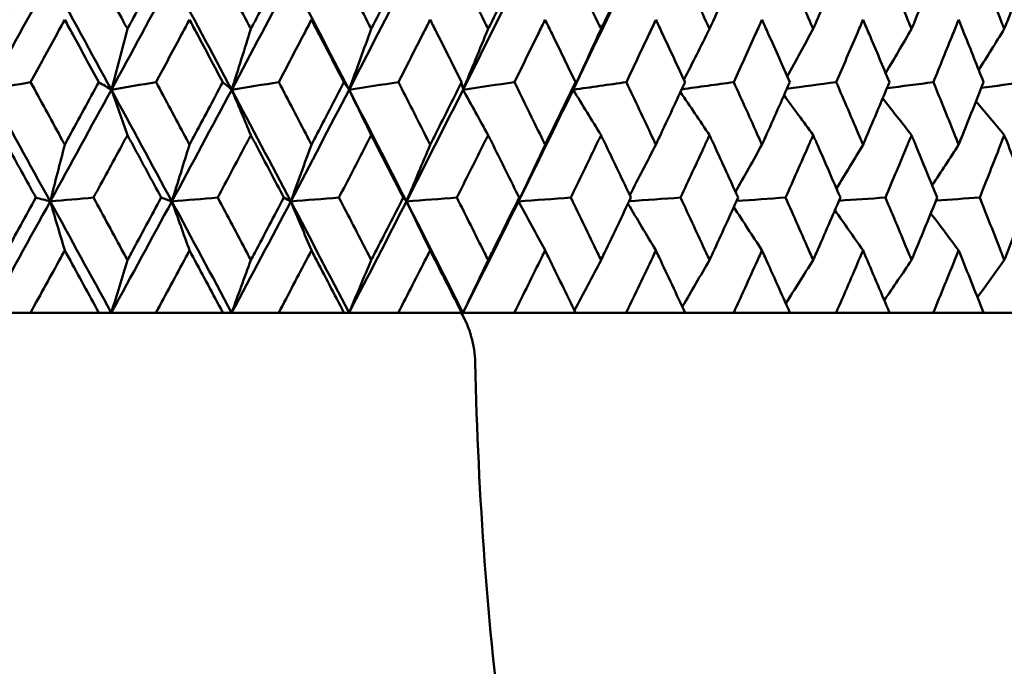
# Model space of a CAD drawing. Header units: millimetres. Extents: x 113 to 2969, y 62 to 2427.
# Tile 286 of 318: x 2054.04 to 2063.47, y 140.95 to 147.13. Entities that reach past the tile are written whole.
import ezdxf

# ---------------------------------------------------------------- set-up
doc = ezdxf.new("R2010")
doc.units = ezdxf.units.MM
doc.header["$LTSCALE"] = 12
doc.layers.add('Widoczne (ISO)', color=7, linetype='Continuous', lineweight=50)

msp = doc.modelspace()

# ---------------------------------------------------------------- linework, layer by layer
at = {"layer": 'Widoczne (ISO)'}
for p, q in [((2055.4998, 145.3959), (2055.3977, 145.4323)), ((2054.146, 144.3297), (2053.7438, 144.3297)), ((2054.146, 144.3297), (2054.8006, 144.3297)), ((2054.9201, 144.3297), (2054.8006, 144.3297)), ((2055.3474, 144.3297), (2054.9201, 144.3297)), ((2055.3474, 144.3297), (2055.9887, 144.3297)), ((2056.0727, 144.3297), (2055.9887, 144.3297)), ((2056.5233, 144.3297), (2056.0727, 144.3297)), ((2056.5233, 144.3297), (2057.1489, 144.3297)), ((2057.197, 144.3297), (2057.1489, 144.3297)), ((2057.6691, 144.3297), (2057.197, 144.3297)), ((2057.6691, 144.3297), (2058.2765, 144.3297)), ((2058.2885, 144.3297), (2058.2765, 144.3297)), ((2058.7803, 144.3297), (2058.2885, 144.3297)), ((2058.7803, 144.3297), (2059.367, 144.3297)), ((2059.8525, 144.3297), (2059.367, 144.3297)), ((2059.8525, 144.3297), (2060.4162, 144.3297)), ((2060.8814, 144.3297), (2060.4162, 144.3297)), ((2060.8814, 144.3297), (2061.42, 144.3297)), ((2061.863, 144.3297), (2061.42, 144.3297)), ((2061.863, 144.3297), (2062.3743, 144.3297)), ((2062.7934, 144.3297), (2062.3743, 144.3297)), ((2062.7934, 144.3297), (2063.2754, 144.3297)), ((2063.669, 144.3297), (2063.2754, 144.3297))]:
    msp.add_line(p, q, dxfattribs=at)
msp.add_circle((2048.8943, 112.3297), 50, dxfattribs=at)
msp.add_arc((2057.4056, 143.8297), 1, 1.31456, 30, dxfattribs=at)
for points, knots in [([(2053.8681, 147.0462), (2053.882, 147.0715), (2053.8958, 147.0968), (2054.0052, 147.2961), (2054.1004, 147.4702), (2054.1954, 147.6442)], [0.06686277, 0.06686277, 0.06686277, 0.06686277, 0.07557848, 0.07557848, 0.13558897, 0.13558897, 0.13558897, 0.13558897]), ([(2054.7517, 147.6442), (2054.8459, 147.4702), (2054.9399, 147.2962), (2055.0474, 147.0969), (2055.061, 147.0715), (2055.0746, 147.0462)], [0.01556037, 0.01556037, 0.01556037, 0.01556037, 0.07555527, 0.07555527, 0.08428623, 0.08428623, 0.08428623, 0.08428623]), ([(2055.0746, 147.0462), (2055.0883, 147.0715), (2055.1019, 147.0968), (2055.2092, 147.2961), (2055.3027, 147.4702), (2055.3959, 147.6442)], [0.06686277, 0.06686277, 0.06686277, 0.06686277, 0.07557848, 0.07557848, 0.13558897, 0.13558897, 0.13558897, 0.13558897]), ([(2055.9408, 147.6442), (2056.0331, 147.4702), (2056.125, 147.2962), (2056.2301, 147.0969), (2056.2435, 147.0715), (2056.2568, 147.0462)], [0.01556037, 0.01556037, 0.01556037, 0.01556037, 0.07555527, 0.07555527, 0.08428623, 0.08428623, 0.08428623, 0.08428623]), ([(2056.2568, 147.0462), (2056.2701, 147.0715), (2056.2834, 147.0968), (2056.3883, 147.2961), (2056.4796, 147.4702), (2056.5706, 147.6442)], [0.06686277, 0.06686277, 0.06686277, 0.06686277, 0.07557848, 0.07557848, 0.13558897, 0.13558897, 0.13558897, 0.13558897]), ([(2057.1022, 147.6442), (2057.1921, 147.4702), (2057.2816, 147.2962), (2057.3839, 147.0969), (2057.3969, 147.0715), (2057.4099, 147.0462)], [0.01556037, 0.01556037, 0.01556037, 0.01556037, 0.07555527, 0.07555527, 0.08428623, 0.08428623, 0.08428623, 0.08428623]), ([(2057.4099, 147.0462), (2057.4229, 147.0715), (2057.4358, 147.0968), (2057.5379, 147.2961), (2057.6267, 147.4702), (2057.7151, 147.6442)], [0.06686277, 0.06686277, 0.06686277, 0.06686277, 0.07557848, 0.07557848, 0.13558897, 0.13558897, 0.13558897, 0.13558897]), ([(2058.2312, 147.6442), (2058.3183, 147.4702), (2058.4052, 147.2962), (2058.5042, 147.0969), (2058.5168, 147.0715), (2058.5294, 147.0462)], [0.01556037, 0.01556037, 0.01556037, 0.01556037, 0.07555527, 0.07555527, 0.08428623, 0.08428623, 0.08428623, 0.08428623]), ([(2058.5294, 147.0462), (2058.5419, 147.0715), (2058.5545, 147.0968), (2058.6533, 147.2961), (2058.7392, 147.4702), (2058.8248, 147.6442)], [0.06686277, 0.06686277, 0.06686277, 0.06686277, 0.07557848, 0.07557848, 0.13558897, 0.13558897, 0.13558897, 0.13558897]), ([(2059.3233, 147.6442), (2059.4074, 147.4702), (2059.4911, 147.2962), (2059.5866, 147.0969), (2059.5987, 147.0715), (2059.6108, 147.0462)], [0.01556037, 0.01556037, 0.01556037, 0.01556037, 0.07555527, 0.07555527, 0.08428623, 0.08428623, 0.08428623, 0.08428623]), ([(2059.6108, 147.0462), (2059.6229, 147.0715), (2059.635, 147.0968), (2059.7302, 147.2961), (2059.813, 147.4702), (2059.8953, 147.6442)], [0.06686277, 0.06686277, 0.06686277, 0.06686277, 0.07557848, 0.07557848, 0.13558897, 0.13558897, 0.13558897, 0.13558897]), ([(2060.3743, 147.6442), (2060.455, 147.4702), (2060.5353, 147.2962), (2060.6268, 147.0969), (2060.6384, 147.0715), (2060.65, 147.0462)], [0.01556037, 0.01556037, 0.01556037, 0.01556037, 0.07555527, 0.07555527, 0.08428623, 0.08428623, 0.08428623, 0.08428623]), ([(2060.65, 147.0462), (2060.6616, 147.0715), (2060.6732, 147.0968), (2060.7644, 147.2961), (2060.8436, 147.4702), (2060.9223, 147.6442)], [0.06686277, 0.06686277, 0.06686277, 0.06686277, 0.07557848, 0.07557848, 0.13558897, 0.13558897, 0.13558897, 0.13558897]), ([(2061.38, 147.6442), (2061.457, 147.4702), (2061.5335, 147.2962), (2061.6207, 147.0969), (2061.6317, 147.0715), (2061.6428, 147.0462)], [0.01556037, 0.01556037, 0.01556037, 0.01556037, 0.07555527, 0.07555527, 0.08428623, 0.08428623, 0.08428623, 0.08428623]), ([(2061.6428, 147.0462), (2061.6538, 147.0715), (2061.6649, 147.0968), (2061.7517, 147.2961), (2061.8271, 147.4702), (2061.9019, 147.6442)], [0.06686277, 0.06686277, 0.06686277, 0.06686277, 0.07557848, 0.07557848, 0.13558897, 0.13558897, 0.13558897, 0.13558897]), ([(2062.3364, 147.6442), (2062.4094, 147.4702), (2062.4818, 147.2962), (2062.5643, 147.0969), (2062.5748, 147.0715), (2062.5853, 147.0462)], [0.01556037, 0.01556037, 0.01556037, 0.01556037, 0.07555527, 0.07555527, 0.08428623, 0.08428623, 0.08428623, 0.08428623]), ([(2062.5853, 147.0462), (2062.5957, 147.0715), (2062.6061, 147.0968), (2062.6883, 147.2961), (2062.7595, 147.4702), (2062.8302, 147.6442)], [0.06686277, 0.06686277, 0.06686277, 0.06686277, 0.07557848, 0.07557848, 0.13558897, 0.13558897, 0.13558897, 0.13558897]), ([(2063.2397, 147.6442), (2063.3084, 147.4702), (2063.3765, 147.2962), (2063.454, 147.0969), (2063.4639, 147.0715), (2063.4737, 147.0462)], [0.01556037, 0.01556037, 0.01556037, 0.01556037, 0.07555527, 0.07555527, 0.08428623, 0.08428623, 0.08428623, 0.08428623]), ([(2063.4737, 147.0462), (2063.4835, 147.0715), (2063.4933, 147.0968), (2063.5704, 147.2961), (2063.6372, 147.4702), (2063.7034, 147.6442)], [0.06686277, 0.06686277, 0.06686277, 0.06686277, 0.07557848, 0.07557848, 0.13558897, 0.13558897, 0.13558897, 0.13558897]), ([(2054.4741, 147.135), (2054.4495, 147.0899), (2054.4248, 147.0448), (2054.3159, 146.8456), (2054.2315, 146.6915), (2054.147, 146.5374)], [0.04598621, 0.04598621, 0.04598621, 0.04598621, 0.06155279, 0.06155279, 0.11473062, 0.11473062, 0.11473062, 0.11473062]), ([(2054.7997, 146.5374), (2054.716, 146.6915), (2054.6321, 146.8456), (2054.5234, 147.0447), (2054.4988, 147.0899), (2054.4741, 147.135)], [0.00838421, 0.00838421, 0.00838421, 0.00838421, 0.06155515, 0.06155515, 0.07712864, 0.07712864, 0.07712864, 0.07712864]), ([(2055.6691, 147.135), (2055.6449, 147.0899), (2055.6208, 147.0448), (2055.514, 146.8456), (2055.4313, 146.6915), (2055.3483, 146.5374)], [0.04598621, 0.04598621, 0.04598621, 0.04598621, 0.06155279, 0.06155279, 0.11473062, 0.11473062, 0.11473062, 0.11473062]), ([(2055.9879, 146.5374), (2055.9059, 146.6915), (2055.8238, 146.8456), (2055.7173, 147.0447), (2055.6932, 147.0899), (2055.6691, 147.135)], [0.00838421, 0.00838421, 0.00838421, 0.00838421, 0.06155515, 0.06155515, 0.07712864, 0.07712864, 0.07712864, 0.07712864]), ([(2056.8373, 147.135), (2056.8137, 147.0899), (2056.7902, 147.0448), (2056.686, 146.8456), (2056.6052, 146.6915), (2056.5242, 146.5374)], [0.04598621, 0.04598621, 0.04598621, 0.04598621, 0.06155279, 0.06155279, 0.11473062, 0.11473062, 0.11473062, 0.11473062]), ([(2057.148, 146.5374), (2057.0682, 146.6915), (2056.9882, 146.8456), (2056.8844, 147.0447), (2056.8608, 147.0899), (2056.8373, 147.135)], [0.00838421, 0.00838421, 0.00838421, 0.00838421, 0.06155515, 0.06155515, 0.07712864, 0.07712864, 0.07712864, 0.07712864]), ([(2057.9741, 147.135), (2057.9513, 147.0899), (2057.9284, 147.0448), (2057.8272, 146.8456), (2057.7487, 146.6915), (2057.67, 146.5374)], [0.04598621, 0.04598621, 0.04598621, 0.04598621, 0.06155279, 0.06155279, 0.11473062, 0.11473062, 0.11473062, 0.11473062]), ([(2058.2756, 146.5374), (2058.1982, 146.6915), (2058.1206, 146.8456), (2058.0198, 147.0447), (2057.997, 147.0899), (2057.9741, 147.135)], [0.00838421, 0.00838421, 0.00838421, 0.00838421, 0.06155515, 0.06155515, 0.07712864, 0.07712864, 0.07712864, 0.07712864]), ([(2059.0751, 147.135), (2059.0531, 147.0899), (2059.031, 147.0448), (2058.9332, 146.8456), (2058.8573, 146.6915), (2058.7811, 146.5374)], [0.04598621, 0.04598621, 0.04598621, 0.04598621, 0.06155279, 0.06155279, 0.11473062, 0.11473062, 0.11473062, 0.11473062]), ([(2059.3662, 146.5374), (2059.2915, 146.6915), (2059.2166, 146.8456), (2059.1193, 147.0447), (2059.0972, 147.0899), (2059.0751, 147.135)], [0.00838421, 0.00838421, 0.00838421, 0.00838421, 0.06155515, 0.06155515, 0.07712864, 0.07712864, 0.07712864, 0.07712864]), ([(2060.136, 147.135), (2060.1148, 147.0899), (2060.0935, 147.0448), (2059.9996, 146.8456), (2059.9266, 146.6915), (2059.8533, 146.5374)], [0.04598621, 0.04598621, 0.04598621, 0.04598621, 0.06155279, 0.06155279, 0.11473062, 0.11473062, 0.11473062, 0.11473062]), ([(2060.4155, 146.5374), (2060.3438, 146.6915), (2060.2719, 146.8456), (2060.1784, 147.0447), (2060.1572, 147.0899), (2060.136, 147.135)], [0.00838421, 0.00838421, 0.00838421, 0.00838421, 0.06155515, 0.06155515, 0.07712864, 0.07712864, 0.07712864, 0.07712864]), ([(2061.1525, 147.135), (2061.1322, 147.0899), (2061.1119, 147.0448), (2061.0221, 146.8456), (2060.9523, 146.6915), (2060.8821, 146.5374)], [0.04598621, 0.04598621, 0.04598621, 0.04598621, 0.06155279, 0.06155279, 0.11473062, 0.11473062, 0.11473062, 0.11473062]), ([(2061.4192, 146.5374), (2061.3509, 146.6915), (2061.2822, 146.8456), (2061.193, 147.0447), (2061.1727, 147.0899), (2061.1525, 147.135)], [0.00838421, 0.00838421, 0.00838421, 0.00838421, 0.06155515, 0.06155515, 0.07712864, 0.07712864, 0.07712864, 0.07712864]), ([(2062.1205, 147.135), (2062.1013, 147.0899), (2062.082, 147.0448), (2061.9968, 146.8456), (2061.9304, 146.6915), (2061.8637, 146.5374)], [0.04598621, 0.04598621, 0.04598621, 0.04598621, 0.06155279, 0.06155279, 0.11473062, 0.11473062, 0.11473062, 0.11473062]), ([(2062.3736, 146.5374), (2062.3088, 146.6915), (2062.2437, 146.8456), (2062.159, 147.0447), (2062.1398, 147.0899), (2062.1205, 147.135)], [0.00838421, 0.00838421, 0.00838421, 0.00838421, 0.06155515, 0.06155515, 0.07712864, 0.07712864, 0.07712864, 0.07712864]), ([(2063.0364, 147.135), (2063.0183, 147.0899), (2063.0001, 147.0448), (2062.9197, 146.8456), (2062.8571, 146.6915), (2062.7941, 146.5374)], [0.04598621, 0.04598621, 0.04598621, 0.04598621, 0.06155279, 0.06155279, 0.11473062, 0.11473062, 0.11473062, 0.11473062]), ([(2063.2747, 146.5374), (2063.2138, 146.6915), (2063.1525, 146.8456), (2063.0727, 147.0447), (2063.0546, 147.0899), (2063.0364, 147.135)], [0.00838421, 0.00838421, 0.00838421, 0.00838421, 0.06155515, 0.06155515, 0.07712864, 0.07712864, 0.07712864, 0.07712864]), ([(2054.147, 146.5374), (2054.2428, 146.3623), (2054.3385, 146.1872), (2054.4474, 145.9876), (2054.4608, 145.9631), (2054.4741, 145.9386)], [0.01044349, 0.01044349, 0.01044349, 0.01044349, 0.07085106, 0.07085106, 0.07930241, 0.07930241, 0.07930241, 0.07930241]), ([(2054.4741, 145.9386), (2054.4875, 145.963), (2054.5008, 145.9875), (2054.6096, 146.1871), (2054.7048, 146.3623), (2054.7997, 146.5374)], [0.06241522, 0.06241522, 0.06241522, 0.06241522, 0.0708546, 0.0708546, 0.13127416, 0.13127416, 0.13127416, 0.13127416]), ([(2055.3483, 146.5374), (2055.4423, 146.3623), (2055.5362, 146.1872), (2055.6429, 145.9876), (2055.656, 145.9631), (2055.6691, 145.9386)], [0.01044349, 0.01044349, 0.01044349, 0.01044349, 0.07085106, 0.07085106, 0.07930241, 0.07930241, 0.07930241, 0.07930241]), ([(2055.6691, 145.9386), (2055.6821, 145.963), (2055.6952, 145.9875), (2055.8018, 146.1871), (2055.895, 146.3623), (2055.9879, 146.5374)], [0.06241522, 0.06241522, 0.06241522, 0.06241522, 0.0708546, 0.0708546, 0.13127416, 0.13127416, 0.13127416, 0.13127416]), ([(2056.5242, 146.5374), (2056.616, 146.3623), (2056.7076, 146.1872), (2056.8117, 145.9876), (2056.8245, 145.9631), (2056.8373, 145.9386)], [0.01044349, 0.01044349, 0.01044349, 0.01044349, 0.07085106, 0.07085106, 0.07930241, 0.07930241, 0.07930241, 0.07930241]), ([(2056.8373, 145.9386), (2056.85, 145.963), (2056.8628, 145.9875), (2056.9667, 146.1871), (2057.0575, 146.3623), (2057.148, 146.5374)], [0.06241522, 0.06241522, 0.06241522, 0.06241522, 0.0708546, 0.0708546, 0.13127416, 0.13127416, 0.13127416, 0.13127416]), ([(2057.67, 146.5374), (2057.7592, 146.3623), (2057.8482, 146.1872), (2057.9493, 145.9876), (2057.9617, 145.9631), (2057.9741, 145.9386)], [0.01044349, 0.01044349, 0.01044349, 0.01044349, 0.07085106, 0.07085106, 0.07930241, 0.07930241, 0.07930241, 0.07930241]), ([(2057.9741, 145.9386), (2057.9865, 145.963), (2057.9989, 145.9875), (2058.0997, 146.1871), (2058.1879, 146.3623), (2058.2756, 146.5374)], [0.06241522, 0.06241522, 0.06241522, 0.06241522, 0.0708546, 0.0708546, 0.13127416, 0.13127416, 0.13127416, 0.13127416]), ([(2058.7811, 146.5374), (2058.8675, 146.3623), (2058.9535, 146.1872), (2059.0512, 145.9876), (2059.0632, 145.9631), (2059.0751, 145.9386)], [0.01044349, 0.01044349, 0.01044349, 0.01044349, 0.07085106, 0.07085106, 0.07930241, 0.07930241, 0.07930241, 0.07930241]), ([(2059.0751, 145.9386), (2059.0871, 145.963), (2059.099, 145.9875), (2059.1965, 146.1871), (2059.2816, 146.3623), (2059.3662, 146.5374)], [0.06241522, 0.06241522, 0.06241522, 0.06241522, 0.0708546, 0.0708546, 0.13127416, 0.13127416, 0.13127416, 0.13127416]), ([(2059.8533, 146.5374), (2059.9364, 146.3623), (2060.0191, 146.1872), (2060.113, 145.9876), (2060.1245, 145.9631), (2060.136, 145.9386)], [0.01044349, 0.01044349, 0.01044349, 0.01044349, 0.07085106, 0.07085106, 0.07930241, 0.07930241, 0.07930241, 0.07930241]), ([(2060.136, 145.9386), (2060.1475, 145.963), (2060.1589, 145.9875), (2060.2526, 146.1871), (2060.3342, 146.3623), (2060.4155, 146.5374)], [0.06241522, 0.06241522, 0.06241522, 0.06241522, 0.0708546, 0.0708546, 0.13127416, 0.13127416, 0.13127416, 0.13127416]), ([(2060.8821, 146.5374), (2060.9616, 146.3623), (2061.0408, 146.1872), (2061.1305, 145.9876), (2061.1415, 145.9631), (2061.1525, 145.9386)], [0.01044349, 0.01044349, 0.01044349, 0.01044349, 0.07085106, 0.07085106, 0.07930241, 0.07930241, 0.07930241, 0.07930241]), ([(2061.1525, 145.9386), (2061.1634, 145.963), (2061.1744, 145.9875), (2061.2638, 146.1871), (2061.3418, 146.3623), (2061.4192, 146.5374)], [0.06241522, 0.06241522, 0.06241522, 0.06241522, 0.0708546, 0.0708546, 0.13127416, 0.13127416, 0.13127416, 0.13127416]), ([(2061.8637, 146.5374), (2061.9393, 146.3623), (2062.0145, 146.1872), (2062.0997, 145.9876), (2062.1101, 145.9631), (2062.1205, 145.9386)], [0.01044349, 0.01044349, 0.01044349, 0.01044349, 0.07085106, 0.07085106, 0.07930241, 0.07930241, 0.07930241, 0.07930241]), ([(2062.1205, 145.9386), (2062.131, 145.963), (2062.1414, 145.9875), (2062.2262, 146.1871), (2062.3002, 146.3623), (2062.3736, 146.5374)], [0.06241522, 0.06241522, 0.06241522, 0.06241522, 0.0708546, 0.0708546, 0.13127416, 0.13127416, 0.13127416, 0.13127416]), ([(2062.7941, 146.5374), (2062.8655, 146.3623), (2062.9365, 146.1872), (2063.0168, 145.9876), (2063.0266, 145.9631), (2063.0364, 145.9386)], [0.01044349, 0.01044349, 0.01044349, 0.01044349, 0.07085106, 0.07085106, 0.07930241, 0.07930241, 0.07930241, 0.07930241]), ([(2063.0364, 145.9386), (2063.0463, 145.963), (2063.0561, 145.9875), (2063.1361, 146.1871), (2063.2057, 146.3623), (2063.2747, 146.5374)], [0.06241522, 0.06241522, 0.06241522, 0.06241522, 0.0708546, 0.0708546, 0.13127416, 0.13127416, 0.13127416, 0.13127416]), ([(2054.1973, 145.4323), (2054.1061, 145.5982), (2054.0149, 145.7642), (2053.905, 145.9636), (2053.8866, 145.9971), (2053.8681, 146.0305)], [0.00418374, 0.00418374, 0.00418374, 0.00418374, 0.06147247, 0.06147247, 0.07302352, 0.07302352, 0.07302352, 0.07302352]), ([(2055.0746, 146.0305), (2055.0565, 145.9971), (2055.0384, 145.9636), (2054.9304, 145.7642), (2054.8402, 145.5982), (2054.7498, 145.4323)], [0.04993807, 0.04993807, 0.04993807, 0.04993807, 0.0614821, 0.0614821, 0.11877783, 0.11877783, 0.11877783, 0.11877783]), ([(2055.3977, 145.4323), (2055.3083, 145.5982), (2055.2187, 145.7642), (2055.1109, 145.9636), (2055.0928, 145.9971), (2055.0746, 146.0305)], [0.00418374, 0.00418374, 0.00418374, 0.00418374, 0.06147247, 0.06147247, 0.07302352, 0.07302352, 0.07302352, 0.07302352]), ([(2056.2568, 146.0305), (2056.2391, 145.9971), (2056.2214, 145.9636), (2056.1157, 145.7642), (2056.0275, 145.5982), (2055.9391, 145.4323)], [0.04993807, 0.04993807, 0.04993807, 0.04993807, 0.0614821, 0.0614821, 0.11877783, 0.11877783, 0.11877783, 0.11877783]), ([(2056.5724, 145.4323), (2056.4851, 145.5982), (2056.3976, 145.7642), (2056.2922, 145.9636), (2056.2745, 145.9971), (2056.2568, 146.0305)], [0.00418374, 0.00418374, 0.00418374, 0.00418374, 0.06147247, 0.06147247, 0.07302352, 0.07302352, 0.07302352, 0.07302352]), ([(2057.4099, 146.0305), (2057.3927, 145.9971), (2057.3754, 145.9636), (2057.2726, 145.7642), (2057.1867, 145.5982), (2057.1005, 145.4323)], [0.04993807, 0.04993807, 0.04993807, 0.04993807, 0.0614821, 0.0614821, 0.11877783, 0.11877783, 0.11877783, 0.11877783]), ([(2057.7168, 145.4323), (2057.632, 145.5982), (2057.5469, 145.7642), (2057.4443, 145.9636), (2057.4271, 145.9971), (2057.4099, 146.0305)], [0.00418374, 0.00418374, 0.00418374, 0.00418374, 0.06147247, 0.06147247, 0.07302352, 0.07302352, 0.07302352, 0.07302352]), ([(2058.5294, 146.0305), (2058.5127, 145.9971), (2058.496, 145.9636), (2058.3964, 145.7642), (2058.3131, 145.5982), (2058.2295, 145.4323)], [0.04993807, 0.04993807, 0.04993807, 0.04993807, 0.0614821, 0.0614821, 0.11877783, 0.11877783, 0.11877783, 0.11877783]), ([(2058.8264, 145.4323), (2058.7444, 145.5982), (2058.6621, 145.7642), (2058.5627, 145.9636), (2058.5461, 145.9971), (2058.5294, 146.0305)], [0.00418374, 0.00418374, 0.00418374, 0.00418374, 0.06147247, 0.06147247, 0.07302352, 0.07302352, 0.07302352, 0.07302352]), ([(2059.6108, 146.0305), (2059.5948, 145.9971), (2059.5787, 145.9636), (2059.4827, 145.7642), (2059.4024, 145.5982), (2059.3217, 145.4323)], [0.04993807, 0.04993807, 0.04993807, 0.04993807, 0.0614821, 0.0614821, 0.11877783, 0.11877783, 0.11877783, 0.11877783]), ([(2059.8968, 145.4323), (2059.8179, 145.5982), (2059.7387, 145.7642), (2059.643, 145.9636), (2059.6269, 145.9971), (2059.6108, 146.0305)], [0.00418374, 0.00418374, 0.00418374, 0.00418374, 0.06147247, 0.06147247, 0.07302352, 0.07302352, 0.07302352, 0.07302352]), ([(2060.65, 146.0305), (2060.6346, 145.9971), (2060.6192, 145.9636), (2060.5272, 145.7642), (2060.4502, 145.5982), (2060.3728, 145.4323)], [0.04993807, 0.04993807, 0.04993807, 0.04993807, 0.0614821, 0.0614821, 0.11877783, 0.11877783, 0.11877783, 0.11877783]), ([(2060.9238, 145.4323), (2060.8483, 145.5982), (2060.7725, 145.7642), (2060.6808, 145.9636), (2060.6654, 145.9971), (2060.65, 146.0305)], [0.00418374, 0.00418374, 0.00418374, 0.00418374, 0.06147247, 0.06147247, 0.07302352, 0.07302352, 0.07302352, 0.07302352]), ([(2061.6428, 146.0305), (2061.6281, 145.9971), (2061.6134, 145.9636), (2061.5258, 145.7642), (2061.4524, 145.5982), (2061.3785, 145.4323)], [0.04993807, 0.04993807, 0.04993807, 0.04993807, 0.0614821, 0.0614821, 0.11877783, 0.11877783, 0.11877783, 0.11877783]), ([(2061.9034, 145.4323), (2061.8316, 145.5982), (2061.7594, 145.7642), (2061.6721, 145.9636), (2061.6575, 145.9971), (2061.6428, 146.0305)], [0.00418374, 0.00418374, 0.00418374, 0.00418374, 0.06147247, 0.06147247, 0.07302352, 0.07302352, 0.07302352, 0.07302352]), ([(2062.5853, 146.0305), (2062.5714, 145.9971), (2062.5575, 145.9636), (2062.4745, 145.7642), (2062.405, 145.5982), (2062.335, 145.4323)], [0.04993807, 0.04993807, 0.04993807, 0.04993807, 0.0614821, 0.0614821, 0.11877783, 0.11877783, 0.11877783, 0.11877783]), ([(2062.8315, 145.4323), (2062.7638, 145.5982), (2062.6955, 145.7642), (2062.613, 145.9636), (2062.5991, 145.9971), (2062.5853, 146.0305)], [0.00418374, 0.00418374, 0.00418374, 0.00418374, 0.06147247, 0.06147247, 0.07302352, 0.07302352, 0.07302352, 0.07302352]), ([(2063.4737, 146.0305), (2063.4607, 145.9971), (2063.4476, 145.9636), (2063.3697, 145.7642), (2063.3043, 145.5982), (2063.2384, 145.4323)], [0.04993807, 0.04993807, 0.04993807, 0.04993807, 0.0614821, 0.0614821, 0.11877783, 0.11877783, 0.11877783, 0.11877783]), ([(2063.7047, 145.4323), (2063.6412, 145.5982), (2063.5772, 145.7642), (2063.4997, 145.9636), (2063.4867, 145.9971), (2063.4737, 146.0305)], [0.00418374, 0.00418374, 0.00418374, 0.00418374, 0.06147247, 0.06147247, 0.07302352, 0.07302352, 0.07302352, 0.07302352]), ([(2053.8681, 144.8339), (2053.8809, 144.8571), (2053.8937, 144.8803), (2054.0037, 145.0797), (2054.1006, 145.256), (2054.1973, 145.4323)], [0.05804162, 0.05804162, 0.05804162, 0.05804162, 0.06605559, 0.06605559, 0.12689392, 0.12689392, 0.12689392, 0.12689392]), ([(2054.7498, 145.4323), (2054.8457, 145.256), (2054.9414, 145.0798), (2055.0495, 144.8804), (2055.0621, 144.8571), (2055.0746, 144.8339)], [0.00523804, 0.00523804, 0.00523804, 0.00523804, 0.06606705, 0.06606705, 0.07409033, 0.07409033, 0.07409033, 0.07409033]), ([(2055.0746, 144.8339), (2055.0872, 144.8571), (2055.0998, 144.8803), (2055.2078, 145.0797), (2055.3029, 145.256), (2055.3977, 145.4323)], [0.05804162, 0.05804162, 0.05804162, 0.05804162, 0.06605559, 0.06605559, 0.12689392, 0.12689392, 0.12689392, 0.12689392]), ([(2055.9391, 145.4323), (2056.0329, 145.256), (2056.1265, 145.0798), (2056.2322, 144.8804), (2056.2445, 144.8571), (2056.2568, 144.8339)], [0.00523804, 0.00523804, 0.00523804, 0.00523804, 0.06606705, 0.06606705, 0.07409033, 0.07409033, 0.07409033, 0.07409033]), ([(2056.2568, 144.8339), (2056.2691, 144.8571), (2056.2814, 144.8803), (2056.3869, 145.0797), (2056.4798, 145.256), (2056.5724, 145.4323)], [0.05804162, 0.05804162, 0.05804162, 0.05804162, 0.06605559, 0.06605559, 0.12689392, 0.12689392, 0.12689392, 0.12689392]), ([(2057.1005, 145.4323), (2057.1919, 145.256), (2057.2831, 145.0798), (2057.3859, 144.8804), (2057.3979, 144.8571), (2057.4099, 144.8339)], [0.00523804, 0.00523804, 0.00523804, 0.00523804, 0.06606705, 0.06606705, 0.07409033, 0.07409033, 0.07409033, 0.07409033]), ([(2057.4099, 144.8339), (2057.4219, 144.8571), (2057.4338, 144.8803), (2057.5365, 145.0797), (2057.6269, 145.256), (2057.7168, 145.4323)], [0.05804162, 0.05804162, 0.05804162, 0.05804162, 0.06605559, 0.06605559, 0.12689392, 0.12689392, 0.12689392, 0.12689392]), ([(2058.2295, 145.4323), (2058.3182, 145.256), (2058.4065, 145.0798), (2058.5062, 144.8804), (2058.5178, 144.8571), (2058.5294, 144.8339)], [0.00523804, 0.00523804, 0.00523804, 0.00523804, 0.06606705, 0.06606705, 0.07409033, 0.07409033, 0.07409033, 0.07409033]), ([(2058.5294, 144.8339), (2058.541, 144.8571), (2058.5526, 144.8803), (2058.652, 145.0797), (2058.7394, 145.256), (2058.8264, 145.4323)], [0.05804162, 0.05804162, 0.05804162, 0.05804162, 0.06605559, 0.06605559, 0.12689392, 0.12689392, 0.12689392, 0.12689392]), ([(2059.3217, 145.4323), (2059.4073, 145.256), (2059.4925, 145.0798), (2059.5885, 144.8804), (2059.5997, 144.8571), (2059.6108, 144.8339)], [0.00523804, 0.00523804, 0.00523804, 0.00523804, 0.06606705, 0.06606705, 0.07409033, 0.07409033, 0.07409033, 0.07409033]), ([(2059.6108, 144.8339), (2059.622, 144.8571), (2059.6332, 144.8803), (2059.729, 145.0797), (2059.8131, 145.256), (2059.8968, 145.4323)], [0.05804162, 0.05804162, 0.05804162, 0.05804162, 0.06605559, 0.06605559, 0.12689392, 0.12689392, 0.12689392, 0.12689392]), ([(2060.3728, 145.4323), (2060.4549, 145.256), (2060.5366, 145.0798), (2060.6286, 144.8804), (2060.6393, 144.8571), (2060.65, 144.8339)], [0.00523804, 0.00523804, 0.00523804, 0.00523804, 0.06606705, 0.06606705, 0.07409033, 0.07409033, 0.07409033, 0.07409033]), ([(2060.65, 144.8339), (2060.6607, 144.8571), (2060.6714, 144.8803), (2060.7632, 145.0797), (2060.8438, 145.256), (2060.9238, 145.4323)], [0.05804162, 0.05804162, 0.05804162, 0.05804162, 0.06605559, 0.06605559, 0.12689392, 0.12689392, 0.12689392, 0.12689392]), ([(2061.3785, 145.4323), (2061.4568, 145.256), (2061.5347, 145.0798), (2061.6224, 144.8804), (2061.6326, 144.8571), (2061.6428, 144.8339)], [0.00523804, 0.00523804, 0.00523804, 0.00523804, 0.06606705, 0.06606705, 0.07409033, 0.07409033, 0.07409033, 0.07409033]), ([(2061.6428, 144.8339), (2061.653, 144.8571), (2061.6632, 144.8803), (2061.7505, 145.0797), (2061.8272, 145.256), (2061.9034, 145.4323)], [0.05804162, 0.05804162, 0.05804162, 0.05804162, 0.06605559, 0.06605559, 0.12689392, 0.12689392, 0.12689392, 0.12689392]), ([(2062.335, 145.4323), (2062.4092, 145.256), (2062.483, 145.0798), (2062.5659, 144.8804), (2062.5756, 144.8571), (2062.5853, 144.8339)], [0.00523804, 0.00523804, 0.00523804, 0.00523804, 0.06606705, 0.06606705, 0.07409033, 0.07409033, 0.07409033, 0.07409033]), ([(2062.5853, 144.8339), (2062.5949, 144.8571), (2062.6045, 144.8803), (2062.6872, 145.0797), (2062.7596, 145.256), (2062.8315, 145.4323)], [0.05804162, 0.05804162, 0.05804162, 0.05804162, 0.06605559, 0.06605559, 0.12689392, 0.12689392, 0.12689392, 0.12689392]), ([(2063.2384, 145.4323), (2063.3083, 145.256), (2063.3776, 145.0798), (2063.4555, 144.8804), (2063.4646, 144.8571), (2063.4737, 144.8339)], [0.00523804, 0.00523804, 0.00523804, 0.00523804, 0.06606705, 0.06606705, 0.07409033, 0.07409033, 0.07409033, 0.07409033]), ([(2063.4737, 144.8339), (2063.4827, 144.8571), (2063.4918, 144.8803), (2063.5694, 145.0797), (2063.6373, 145.256), (2063.7047, 145.4323)], [0.05804162, 0.05804162, 0.05804162, 0.05804162, 0.06605559, 0.06605559, 0.12689392, 0.12689392, 0.12689392, 0.12689392]), ([(2054.4741, 144.9273), (2054.4623, 144.9057), (2054.4506, 144.8842), (2054.3414, 144.685), (2054.2439, 144.5073), (2054.146, 144.3297)], [0.05393723, 0.05393723, 0.05393723, 0.05393723, 0.06137399, 0.06137399, 0.12273355, 0.12273355, 0.12273355, 0.12273355]), ([(2054.8006, 144.3297), (2054.7038, 144.5073), (2054.6067, 144.6849), (2054.4977, 144.8842), (2054.4859, 144.9057), (2054.4741, 144.9273)], [0, 0, 0, 0, 0.06135239, 0.06135239, 0.06879633, 0.06879633, 0.06879633, 0.06879633]), ([(2055.6691, 144.9273), (2055.6575, 144.9057), (2055.646, 144.8842), (2055.539, 144.685), (2055.4434, 144.5073), (2055.3474, 144.3297)], [0.05393723, 0.05393723, 0.05393723, 0.05393723, 0.06137399, 0.06137399, 0.12273355, 0.12273355, 0.12273355, 0.12273355]), ([(2055.9887, 144.3297), (2055.894, 144.5073), (2055.799, 144.6849), (2055.6922, 144.8842), (2055.6806, 144.9057), (2055.6691, 144.9273)], [0, 0, 0, 0, 0.06135239, 0.06135239, 0.06879633, 0.06879633, 0.06879633, 0.06879633]), ([(2056.8373, 144.9273), (2056.826, 144.9057), (2056.8147, 144.8842), (2056.7104, 144.685), (2056.617, 144.5073), (2056.5233, 144.3297)], [0.05393723, 0.05393723, 0.05393723, 0.05393723, 0.06137399, 0.06137399, 0.12273355, 0.12273355, 0.12273355, 0.12273355]), ([(2057.1489, 144.3297), (2057.0566, 144.5073), (2056.964, 144.6849), (2056.8598, 144.8842), (2056.8485, 144.9057), (2056.8373, 144.9273)], [0, 0, 0, 0, 0.06135239, 0.06135239, 0.06879633, 0.06879633, 0.06879633, 0.06879633]), ([(2057.9741, 144.9273), (2057.9632, 144.9057), (2057.9522, 144.8842), (2057.851, 144.685), (2057.7602, 144.5073), (2057.6691, 144.3297)], [0.05393723, 0.05393723, 0.05393723, 0.05393723, 0.06137399, 0.06137399, 0.12273355, 0.12273355, 0.12273355, 0.12273355]), ([(2058.2765, 144.3297), (2058.1869, 144.5073), (2058.0971, 144.6849), (2057.996, 144.8842), (2057.9851, 144.9057), (2057.9741, 144.9273)], [0, 0, 0, 0, 0.06135239, 0.06135239, 0.06879633, 0.06879633, 0.06879633, 0.06879633]), ([(2059.0751, 144.9273), (2059.0646, 144.9057), (2059.054, 144.8842), (2058.9561, 144.685), (2058.8684, 144.5073), (2058.7803, 144.3297)], [0.05393723, 0.05393723, 0.05393723, 0.05393723, 0.06137399, 0.06137399, 0.12273355, 0.12273355, 0.12273355, 0.12273355]), ([(2059.367, 144.3297), (2059.2807, 144.5073), (2059.1939, 144.6849), (2059.0963, 144.8842), (2059.0857, 144.9057), (2059.0751, 144.9273)], [0, 0, 0, 0, 0.06135239, 0.06135239, 0.06879633, 0.06879633, 0.06879633, 0.06879633]), ([(2060.136, 144.9273), (2060.1258, 144.9057), (2060.1157, 144.8842), (2060.0216, 144.685), (2059.9373, 144.5073), (2059.8525, 144.3297)], [0.05393723, 0.05393723, 0.05393723, 0.05393723, 0.06137399, 0.06137399, 0.12273355, 0.12273355, 0.12273355, 0.12273355]), ([(2060.4162, 144.3297), (2060.3334, 144.5073), (2060.2501, 144.6849), (2060.1563, 144.8842), (2060.1461, 144.9057), (2060.136, 144.9273)], [0, 0, 0, 0, 0.06135239, 0.06135239, 0.06879633, 0.06879633, 0.06879633, 0.06879633]), ([(2061.1525, 144.9273), (2061.1428, 144.9057), (2061.133, 144.8842), (2061.0432, 144.685), (2060.9625, 144.5073), (2060.8814, 144.3297)], [0.05393723, 0.05393723, 0.05393723, 0.05393723, 0.06137399, 0.06137399, 0.12273355, 0.12273355, 0.12273355, 0.12273355]), ([(2061.42, 144.3297), (2061.3409, 144.5073), (2061.2615, 144.6849), (2061.1719, 144.8842), (2061.1622, 144.9057), (2061.1525, 144.9273)], [0, 0, 0, 0, 0.06135239, 0.06135239, 0.06879633, 0.06879633, 0.06879633, 0.06879633]), ([(2062.1205, 144.9273), (2062.1113, 144.9057), (2062.1021, 144.8842), (2062.0168, 144.685), (2061.9402, 144.5073), (2061.863, 144.3297)], [0.05393723, 0.05393723, 0.05393723, 0.05393723, 0.06137399, 0.06137399, 0.12273355, 0.12273355, 0.12273355, 0.12273355]), ([(2062.3743, 144.3297), (2062.2994, 144.5073), (2062.224, 144.6849), (2062.139, 144.8842), (2062.1298, 144.9057), (2062.1205, 144.9273)], [0, 0, 0, 0, 0.06135239, 0.06135239, 0.06879633, 0.06879633, 0.06879633, 0.06879633]), ([(2063.0364, 144.9273), (2063.0278, 144.9057), (2063.0191, 144.8842), (2062.9386, 144.685), (2062.8663, 144.5073), (2062.7934, 144.3297)], [0.05393723, 0.05393723, 0.05393723, 0.05393723, 0.06137399, 0.06137399, 0.12273355, 0.12273355, 0.12273355, 0.12273355]), ([(2063.2754, 144.3297), (2063.2049, 144.5073), (2063.134, 144.6849), (2063.0538, 144.8842), (2063.0451, 144.9057), (2063.0364, 144.9273)], [0, 0, 0, 0, 0.06135239, 0.06135239, 0.06879633, 0.06879633, 0.06879633, 0.06879633]), ([(2063.4216, 130.0113), (2062.7827, 130.5515), (2062.2047, 131.1682), (2061.1705, 132.5546), (2060.7143, 133.3243), (2059.9237, 135.0168), (2059.5893, 135.9395), (2059.0423, 137.9381), (2058.8296, 139.0139), (2058.5262, 141.3185), (2058.4353, 142.5473), (2058.4054, 143.8526)], [1, 1, 1, 1, 1.1906229, 1.1906229, 1.3812459, 1.3812459, 1.5718688, 1.5718688, 1.7624917, 1.7624917, 1.9531146, 1.9531146, 1.9531146, 1.9531146])]:
    msp.add_open_spline(points, degree=3, knots=knots, dxfattribs=at)
for points in [[(2053.744, 146.4646), (2053.942, 146.8213), (2054.1391, 147.178), (2054.3352, 147.5347)], [(2054.9204, 146.4646), (2054.7262, 146.8213), (2054.5311, 147.178), (2054.3352, 147.5347)], [(2054.9204, 146.4646), (2055.1149, 146.8213), (2055.3082, 147.178), (2055.5004, 147.5347)], [(2056.0731, 146.4646), (2055.8832, 146.8213), (2055.6923, 147.178), (2055.5004, 147.5347)], [(2056.0731, 146.4646), (2056.2632, 146.8213), (2056.452, 147.178), (2056.6396, 147.5347)], [(2057.1974, 146.4646), (2057.0127, 146.8213), (2056.8267, 147.178), (2056.6396, 147.5347)], [(2057.1974, 146.4646), (2057.3824, 146.8213), (2057.566, 147.178), (2057.7481, 147.5347)], [(2058.289, 146.4646), (2058.4682, 146.8213), (2058.6458, 147.178), (2058.8217, 147.5347)], [(2059.3434, 146.4646), (2059.5161, 146.8213), (2059.6871, 147.178), (2059.8562, 147.5347)], [(2055.0746, 147.0462), (2055.0234, 146.8519), (2054.972, 146.658), (2054.9204, 146.4646)], [(2056.2568, 147.0462), (2056.1958, 146.8519), (2056.1345, 146.658), (2056.0731, 146.4646)], [(2057.4099, 147.0462), (2057.3393, 146.8519), (2057.2685, 146.658), (2057.1974, 146.4646)], [(2058.5294, 147.0462), (2058.4495, 146.8519), (2058.3694, 146.658), (2058.289, 146.4646)], [(2059.6108, 147.0462), (2059.522, 146.8519), (2059.4329, 146.658), (2059.3434, 146.4646)], [(2060.65, 147.0462), (2060.5686, 146.8838), (2060.4869, 146.7217), (2060.405, 146.5599)], [(2061.6428, 147.0462), (2061.5604, 146.8946), (2061.4777, 146.7433), (2061.3949, 146.5923)], [(2062.5853, 147.0462), (2062.5028, 146.9051), (2062.4202, 146.7641), (2062.3374, 146.6235)], [(2063.4737, 147.0462), (2063.3922, 146.9152), (2063.3105, 146.7843), (2063.2287, 146.6537)], [(2053.744, 146.4646), (2053.8783, 146.4889), (2054.0126, 146.5131), (2054.147, 146.5374)], [(2054.9204, 146.4646), (2054.8802, 146.4889), (2054.84, 146.5131), (2054.7997, 146.5374)], [(2054.9204, 146.4646), (2055.0631, 146.4889), (2055.2057, 146.5131), (2055.3483, 146.5374)], [(2056.0731, 146.4646), (2056.0447, 146.4889), (2056.0163, 146.5131), (2055.9879, 146.5374)], [(2056.0731, 146.4646), (2056.2235, 146.4889), (2056.3738, 146.5131), (2056.5242, 146.5374)], [(2057.1974, 146.4646), (2057.181, 146.4889), (2057.1645, 146.5131), (2057.148, 146.5374)], [(2057.1974, 146.4646), (2057.3549, 146.4889), (2057.5125, 146.5131), (2057.67, 146.5374)], [(2058.289, 146.4646), (2058.2845, 146.4889), (2058.2801, 146.5131), (2058.2756, 146.5374)], [(2058.289, 146.4646), (2058.453, 146.4889), (2058.6171, 146.5131), (2058.7811, 146.5374)], [(2059.3434, 146.4646), (2059.351, 146.4889), (2059.3586, 146.5131), (2059.3662, 146.5374)], [(2059.3434, 146.4646), (2059.5134, 146.4889), (2059.6833, 146.5131), (2059.8533, 146.5374)], [(2060.3834, 146.4683), (2060.5496, 146.4913), (2060.7159, 146.5144), (2060.8821, 146.5374)], [(2061.3909, 146.4735), (2061.5485, 146.4948), (2061.7061, 146.5161), (2061.8637, 146.5374)], [(2062.3489, 146.4785), (2062.4973, 146.4981), (2062.6457, 146.5178), (2062.7941, 146.5374)], [(2063.2533, 146.4832), (2063.3921, 146.5013), (2063.5309, 146.5194), (2063.6696, 146.5374)], [(2054.3347, 145.3959), (2054.1385, 145.752), (2053.9416, 146.1083), (2053.744, 146.4646)], [(2054.3347, 145.3959), (2054.531, 145.752), (2054.7262, 146.1083), (2054.9204, 146.4646)], [(2055.0746, 146.0305), (2055.0233, 146.1754), (2054.9719, 146.3201), (2054.9204, 146.4646)], [(2055.4998, 145.3959), (2055.3076, 145.752), (2055.1144, 146.1083), (2054.9204, 146.4646)], [(2055.4998, 145.3959), (2055.6921, 145.752), (2055.8832, 146.1083), (2056.0731, 146.4646)], [(2056.2568, 146.0305), (2056.1956, 146.1754), (2056.1344, 146.3201), (2056.0731, 146.4646)], [(2056.6388, 145.3959), (2056.4513, 145.752), (2056.2627, 146.1083), (2056.0731, 146.4646)], [(2056.6388, 145.3959), (2056.8264, 145.752), (2057.0126, 146.1083), (2057.1974, 146.4646)], [(2057.4099, 146.0305), (2057.3392, 146.1754), (2057.2683, 146.3201), (2057.1974, 146.4646)], [(2057.7472, 145.3959), (2057.5652, 145.752), (2057.3819, 146.1083), (2057.1974, 146.4646)], [(2057.7472, 145.3959), (2057.9294, 145.752), (2058.11, 146.1083), (2058.289, 146.4646)], [(2058.5294, 146.0305), (2058.4493, 146.1754), (2058.3692, 146.3201), (2058.289, 146.4646)], [(2058.8207, 145.3959), (2058.9967, 145.752), (2059.171, 146.1083), (2059.3434, 146.4646)], [(2059.6108, 146.0305), (2059.5218, 146.1754), (2059.4327, 146.3201), (2059.3434, 146.4646)], [(2060.65, 146.0305), (2060.5573, 146.1681), (2060.4644, 146.3055), (2060.3715, 146.4427)], [(2061.6428, 146.0305), (2061.5498, 146.1578), (2061.4567, 146.2848), (2061.3635, 146.4117)], [(2062.5853, 146.0305), (2062.4931, 146.148), (2062.4008, 146.2653), (2062.3085, 146.3824)], [(2063.4737, 146.0305), (2063.3833, 146.1386), (2063.2929, 146.2466), (2063.2024, 146.3544)], [(2054.4741, 145.9386), (2054.4278, 145.7572), (2054.3813, 145.5764), (2054.3347, 145.3959)], [(2055.6691, 145.9386), (2055.6128, 145.7572), (2055.5564, 145.5764), (2055.4998, 145.3959)], [(2056.8373, 145.9386), (2056.7713, 145.7572), (2056.7051, 145.5764), (2056.6388, 145.3959)], [(2057.9741, 145.9386), (2057.8987, 145.7572), (2057.8231, 145.5764), (2057.7472, 145.3959)], [(2059.0751, 145.9386), (2058.9906, 145.7572), (2058.9058, 145.5764), (2058.8207, 145.3959)], [(2060.136, 145.9386), (2060.0528, 145.7771), (2059.9695, 145.616), (2059.8859, 145.4552)], [(2061.1525, 145.9386), (2061.068, 145.7881), (2060.9833, 145.638), (2060.8984, 145.4881)], [(2062.1205, 145.9386), (2062.0358, 145.7986), (2061.9508, 145.6589), (2061.8656, 145.5195)], [(2063.0364, 145.9386), (2062.9523, 145.8087), (2062.868, 145.679), (2062.7835, 145.5496)], [(2054.3347, 145.3959), (2054.2889, 145.408), (2054.2431, 145.4202), (2054.1973, 145.4323)], [(2054.3347, 145.3959), (2054.4731, 145.408), (2054.6115, 145.4202), (2054.7498, 145.4323)], [(2055.4998, 145.3959), (2055.6462, 145.408), (2055.7926, 145.4202), (2055.9391, 145.4323)], [(2056.6388, 145.3959), (2056.6167, 145.408), (2056.5945, 145.4202), (2056.5724, 145.4323)], [(2056.6388, 145.3959), (2056.7927, 145.408), (2056.9466, 145.4202), (2057.1005, 145.4323)], [(2057.7472, 145.3959), (2057.7371, 145.408), (2057.727, 145.4202), (2057.7168, 145.4323)], [(2057.7472, 145.3959), (2057.908, 145.408), (2058.0688, 145.4202), (2058.2295, 145.4323)], [(2058.8207, 145.3959), (2058.9877, 145.408), (2059.1547, 145.4202), (2059.3217, 145.4323)], [(2058.8207, 145.3959), (2058.8226, 145.408), (2058.8245, 145.4202), (2058.8264, 145.4323)], [(2059.8804, 145.3977), (2060.0445, 145.4092), (2060.2087, 145.4208), (2060.3728, 145.4323)], [(2060.9093, 145.4002), (2061.0657, 145.4109), (2061.2221, 145.4216), (2061.3785, 145.4323)], [(2061.8905, 145.4026), (2062.0387, 145.4125), (2062.1868, 145.4224), (2062.335, 145.4323)], [(2062.8204, 145.4049), (2062.9597, 145.414), (2063.0991, 145.4232), (2063.2384, 145.4323)], [(2053.7438, 144.3297), (2053.9417, 144.6849), (2054.1387, 145.0403), (2054.3347, 145.3959)], [(2054.9201, 144.3297), (2054.7258, 144.6849), (2054.5306, 145.0403), (2054.3347, 145.3959)], [(2054.4741, 144.9273), (2054.4277, 145.0838), (2054.3812, 145.24), (2054.3347, 145.3959)], [(2054.9201, 144.3297), (2055.1145, 144.6849), (2055.3077, 145.0403), (2055.4998, 145.3959)], [(2056.0727, 144.3297), (2055.8827, 144.6849), (2055.6917, 145.0403), (2055.4998, 145.3959)], [(2055.6691, 144.9273), (2055.6127, 145.0838), (2055.5563, 145.24), (2055.4998, 145.3959)], [(2056.0727, 144.3297), (2056.2627, 144.6849), (2056.4514, 145.0403), (2056.6388, 145.3959)], [(2057.197, 144.3297), (2057.0121, 144.6849), (2056.826, 145.0403), (2056.6388, 145.3959)], [(2056.8373, 144.9273), (2056.7712, 145.0838), (2056.705, 145.24), (2056.6388, 145.3959)], [(2057.197, 144.3297), (2057.3819, 144.6849), (2057.5653, 145.0403), (2057.7472, 145.3959)], [(2058.2885, 144.3297), (2058.1094, 144.6849), (2057.929, 145.0403), (2057.7472, 145.3959)], [(2057.9741, 144.9273), (2057.8986, 145.0838), (2057.823, 145.24), (2057.7472, 145.3959)], [(2058.2885, 144.3297), (2058.4676, 144.6849), (2058.645, 145.0403), (2058.8207, 145.3959)], [(2059.0751, 144.9273), (2058.9905, 145.0838), (2058.9057, 145.24), (2058.8207, 145.3959)], [(2060.136, 144.9273), (2060.047, 145.0762), (2059.9579, 145.2248), (2059.8688, 145.3732)], [(2061.1525, 144.9273), (2061.0625, 145.0653), (2060.9724, 145.2032), (2060.8823, 145.3408)], [(2062.1205, 144.9273), (2062.0307, 145.0551), (2061.9407, 145.1828), (2061.8506, 145.3103)], [(2063.0364, 144.9273), (2062.9476, 145.0454), (2062.8588, 145.1634), (2062.7698, 145.2812)], [(2055.0746, 144.8339), (2055.0233, 144.6654), (2054.9718, 144.4973), (2054.9201, 144.3297)], [(2056.2568, 144.8339), (2056.1956, 144.6654), (2056.1342, 144.4973), (2056.0727, 144.3297)], [(2057.4099, 144.8339), (2057.3391, 144.6654), (2057.2681, 144.4973), (2057.197, 144.3297)], [(2058.5294, 144.8339), (2058.4493, 144.6654), (2058.369, 144.4973), (2058.2885, 144.3297)], [(2059.6108, 144.8339), (2059.5259, 144.6733), (2059.4408, 144.5131), (2059.3555, 144.3533)], [(2060.65, 144.8339), (2060.5634, 144.6845), (2060.4766, 144.5355), (2060.3896, 144.3868)], [(2061.6428, 144.8339), (2061.5555, 144.6951), (2061.4681, 144.5567), (2061.3804, 144.4185)], [(2062.5853, 144.8339), (2062.4983, 144.7052), (2062.4113, 144.5768), (2062.324, 144.4486)], [(2063.4737, 144.8339), (2063.3881, 144.715), (2063.3024, 144.5962), (2063.2166, 144.4777)]]:
    msp.add_open_spline(points, degree=3, dxfattribs=at)

doc.saveas('drawing.dxf')
